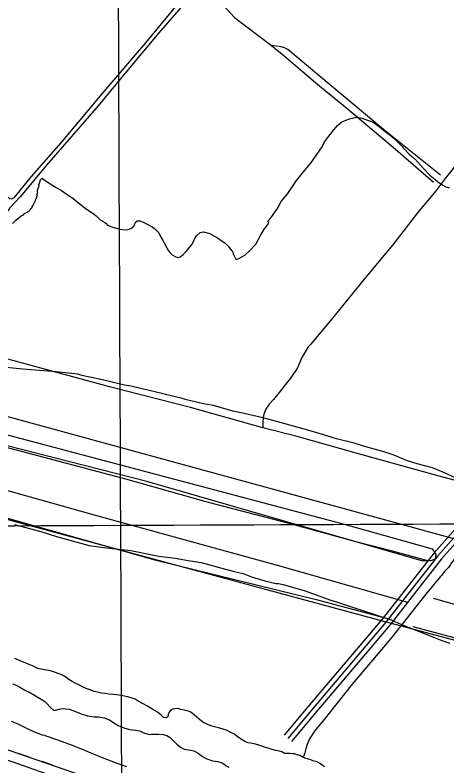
# Model space of a CAD drawing. Extents: x 3424494 to 3462436, y 522220 to 547718.
# Drawn here: x 3433547 to 3434886, y 532947 to 535274 of the extents above; entities that cross this region are included whole.
import ezdxf

# ---------------------------------------------------------------- set-up
doc = ezdxf.new("R2010")
doc.units = 0
for name, color, linetype in [('V-DTCH-CNTR', 7, 'Continuous'), ('V-GRID-MAJR', 7, 'Continuous'), ('V-ROAD-CNTR', 7, 'Continuous'), ('V-SITE-VEGE', 7, 'Continuous'), ('V-TOPO-SHOR', 7, 'Continuous'), ('V-UTIL-LINE', 7, 'Continuous')]:
    doc.layers.add(name, color=color, linetype=linetype)

msp = doc.modelspace()

# ---------------------------------------------------------------- linework, layer by layer
at = {"layer": 'V-DTCH-CNTR'}
for points in [[(3434910.588, 535736.03), (3434814.588, 535800.485), (3434688.771, 535893.439), (3434674.716, 535901.988), (3434662.4420000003, 535904.706), (3434651.965, 535902.754), (3434642.362, 535896.843), (3434626.096, 535878.942), (3434526.887, 535754.368), (3434394.8200000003, 535586.5650000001), (3434287.838, 535453.9670000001), (3434180.656, 535323.694), (3434179.7060000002, 535322.08), (3434180.8000000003, 535316.956), (3434226.579, 535266.178), (3434342.2660000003, 535180.094), (3434381.086, 535147.294), (3434485.819, 535058.335), (3434581.411, 534980.648), (3434726.117, 534858.409), (3434843.684, 534756.273)], [(3434069.208, 535331.759), (3433951.137, 535188.182), (3433816.27, 535029.634), (3433688.282, 534878.475), (3433596.21, 534774.287), (3433547.957, 534713.691), (3433541.549, 534706.2980000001), (3433533.562, 534703.365), (3433530.078, 534705.047), (3433475.319, 534752.755), (3433338.973, 534887.325), (3433221.287, 535001.5480000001), (3433078.947, 535142.274), (3432922.724, 535293.703)], [(3434865.571, 534777.816), (3434694.807, 534914.338), (3434520.448, 535059.965), (3434392.039, 535167.587), (3434381.647, 535172.138), (3434371.466, 535175.06), (3434342.2660000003, 535180.094)], [(3434764.1010000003, 533453.5920000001), (3434353.333, 533570.915), (3433792.646, 533724.431), (3433368.944, 533843.314), (3432952.983, 533952.839)], [(3432928.575, 533890.688), (3433390.896, 533752.331), (3433980.1040000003, 533585.952), (3434480.111, 533463.301), (3434705.608, 533403.452)], [(3436397.323, 533029.182), (3436254.3710000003, 533074.617), (3435990.566, 533144.927), (3435636.117, 533251.136), (3435386.926, 533316.363), (3435143.558, 533381.281), (3434844.055, 533465.804)], [(3434780.02, 533379.952), (3435118.585, 533288.629), (3435455.524, 533197.792), (3435722.841, 533128.836), (3435983.06, 533058.455), (3436016.594, 533049.98), (3436276.223, 532981.122), (3436337.686, 532958.549)], [(3432824.9560000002, 533217.371), (3433242.207, 533064.795), (3433915.184, 532828.376), (3434200.79, 532729.339), (3434243.546, 532707.96), (3434516.911, 532592.887), (3435115.163, 532374.562)]]:
    msp.add_lwpolyline(points, dxfattribs=at)
at = {"layer": 'V-GRID-MAJR'}
for points in [[(3433899.984, 527634.123), (3433874.427, 533693.136), (3433848.862, 539754.083), (3433823.2970000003, 545815.045), (3433823.289, 545816.963)], [(3428597.178, 533671.261), (3433874.427, 533693.136), (3439151.673, 533715.78), (3444428.916, 533739.1900000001), (3449706.156, 533763.3690000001), (3454983.3910000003, 533788.3150000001), (3460260.623, 533814.028), (3460260.6240000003, 533814.028)]]:
    msp.add_spline(points, degree=3, dxfattribs=at)
at = {"layer": 'V-ROAD-CNTR'}
for points in [[(3436995.83897046, 536134.2487052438), (3436059.4858431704, 535013.7879461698), (3435967.1280278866, 534912.844148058), (3435498.342965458, 534361.8222501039), (3435404.249153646, 534268.8824359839), (3435151.533659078, 533952.0590696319), (3435055.8388504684, 533825.7163223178), (3434997.7419666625, 533756.133461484), (3434857.71824671, 533598.4827767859), (3434696.6235689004, 533392.8721880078), (3434465.7500306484, 533120.4517328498), (3434392.560177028, 533032.8829079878)], [(3435536.4728891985, 534429.791114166), (3435487.338987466, 534372.0372296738), (3435393.076175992, 534278.9304158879), (3435139.689682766, 533961.266051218), (3435044.096873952, 533835.056303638), (3434986.374989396, 533765.9234419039), (3434846.1962697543, 533608.097757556), (3434684.9935921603, 533402.3501690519), (3434454.2740536, 533130.110713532), (3434381.051200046, 533042.5018887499)], [(3435565.3858313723, 534417.4771387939), (3435509.34694345, 534351.6072705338), (3435415.4221313, 534258.83445608), (3435163.3776353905, 533942.8520880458), (3435067.5808269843, 533816.376340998), (3435009.108943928, 533746.3434810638), (3434869.240223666, 533588.867796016), (3434708.25354564, 533383.3942069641), (3434477.2260076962, 533110.7927521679), (3434404.0691540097, 533023.2639272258)], [(3444661.8766383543, 531011.5979505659), (3443260.0544420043, 531394.6671844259), (3441450.242061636, 531882.3722090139), (3439591.004780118, 532384.5932045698), (3437293.452375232, 533005.9159619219), (3435088.6957847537, 533601.6447704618), (3433157.1436478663, 534128.9857157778)]]:
    msp.add_lwpolyline(points, dxfattribs=at)
at = {"layer": 'V-SITE-VEGE'}
for points in [[(3433890.559, 534608.569), (3433897.58, 534609.878), (3433906.02, 534612.571), (3433914.515, 534619.465), (3433918.844, 534629.215), (3433921.699, 534633.379), (3433925.938, 534636.125), (3433934.341, 534636.017), (3433948.276, 534630.231), (3433956.6240000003, 534625.92), (3433971.92, 534617.316), (3433978.8710000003, 534613.024), (3433992.6950000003, 534598.835), (3433998.151, 534587.559), (3434003.625, 534577.681), (3434013.2120000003, 534560.746), (3434018.668, 534549.468), (3434026.9250000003, 534538.155), (3434033.8370000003, 534531.061), (3434044.968, 534525.312), (3434053.336, 534522.402), (3434058.972, 534525.13), (3434067.469, 534532.023), (3434075.983, 534540.3200000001), (3434087.37, 534554.179), (3434095.9020000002, 534563.8740000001), (3434103.105, 534579.189), (3434108.853, 534590.322), (3434120.185, 534599.98), (3434131.426, 534602.634), (3434150.9620000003, 534596.777), (3434174.609, 534583.862), (3434181.539, 534578.169), (3434198.199, 534566.745), (3434207.895, 534558.213), (3434221.663, 534539.824), (3434222.9930000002, 534534.202), (3434228.467, 534524.327), (3434231.176, 534517.2880000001), (3434235.379, 534517.233), (3434241.017, 534519.961), (3434259.353, 534529.529), (3434273.541, 534543.351), (3434293.421, 534564.105), (3434309.211, 534593.318), (3434317.815, 534608.6140000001), (3434323.5100000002, 534615.545), (3434333.4960000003, 534629.424), (3434330.769, 534635.062), (3434333.605, 534637.827), (3434346.43, 534654.473), (3434362.146, 534678.08), (3434370.768, 534694.78), (3434392.123, 534721.117), (3434419.2630000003, 534761.387), (3434446.315, 534794.657), (3434463.393, 534815.446), (3434499.0670000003, 534865.4130000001), (3434504.849, 534879.35), (3434511.98, 534889.059), (3434534.772, 534918.182), (3434541.883, 534926.493), (3434546.159, 534932.0430000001), (3434560.31, 534943.063), (3434580.0270000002, 534951.212), (3434595.489, 534955.214), (3434608.131, 534957.852), (3434622.1010000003, 534954.868), (3434645.8000000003, 534946.156), (3434656.951, 534941.808), (3434672.211, 534930.402), (3434698.569, 534910.447), (3434708.2830000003, 534903.317), (3434722.1410000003, 534891.931), (3434747.025, 534866.39), (3434749.773, 534862.153), (3434770.509, 534840.87), (3434785.75, 534828.064), (3434805.1040000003, 534808.2), (3434813.38, 534798.2880000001), (3434832.733, 534778.424), (3434847.977, 534765.618), (3434856.289, 534758.505)], [(3433539.2060000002, 534628.55), (3433549.139, 534638.224), (3433566.127, 534652.014), (3433573.168, 534654.723), (3433576.023, 534658.889), (3433580.2630000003, 534661.635), (3433584.481, 534662.981), (3433590.1380000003, 534667.109), (3433592.977, 534669.8740000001), (3433597.251, 534675.422), (3433600.089, 534678.187), (3433600.126, 534680.9890000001), (3433602.981, 534685.152), (3433610.165, 534699.068), (3433611.622, 534703.252), (3433614.4760000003, 534707.416), (3433614.532, 534711.6190000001), (3433616.004, 534717.203), (3433614.64, 534720.024), (3433617.4790000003, 534722.7880000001), (3433616.115, 534725.606), (3433616.1890000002, 534731.21), (3433617.6240000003, 534733.993), (3433619.099, 534739.578), (3433621.972, 534745.142), (3433620.627, 534749.363), (3433622.062, 534752.1460000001), (3433623.518, 534756.328), (3433624.9560000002, 534759.1140000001), (3433624.9930000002, 534761.9130000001), (3433626.429, 534764.697), (3433629.2490000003, 534766.058), (3433629.286, 534768.8640000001), (3433632.069, 534767.424), (3433636.234, 534764.568), (3433645.946, 534757.438), (3433672.341, 534740.284), (3433690.4220000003, 534730.243), (3433715.412, 534713.109), (3433722.361, 534708.817), (3433747.316, 534688.88), (3433763.96, 534676.055), (3433793.117, 534656.064), (3433798.665, 534651.79), (3433811.107, 534639.019), (3433815.289, 534637.5650000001), (3433827.786, 534628.998), (3433833.316, 534623.321), (3433847.2460000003, 534617.5380000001), (3433857.017, 534614.609), (3433872.369, 534610.208), (3433890.559, 534608.569)], [(3434856.289, 534758.505), (3434872.95, 534747.082), (3434882.682, 534741.351), (3434892.449, 534738.4230000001)], [(3434947.8000000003, 533824.353), (3434871.203, 533858.971), (3434840.536, 533870.577), (3434793.08, 533883.801), (3434763.7770000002, 533892.584), (3434719.194, 533911.379), (3434687.108, 533921.603), (3434634.0670000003, 533936.299), (3434597.7970000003, 533947.979), (3434543.3370000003, 533961.295), (3434526.5840000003, 533965.714), (3434476.363, 533981.777), (3434442.858, 533990.618), (3434361.915, 534014.084), (3434314.44, 534025.909), (3434283.718, 534033.313), (3434257.18, 534039.26), (3434222.255, 534046.719), (3434162.247, 534064.309), (3434135.69, 534068.858), (3434078.428, 534082.211), (3434061.678, 534086.63), (3434016.984, 534097.018), (3434001.632, 534101.421), (3433905.264, 534123.687), (3433885.691, 534126.743), (3433839.617, 534138.549), (3433808.895, 534145.953), (3433789.343, 534150.409), (3433762.784, 534154.958), (3433750.216, 534157.9230000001), (3433741.85, 534160.834), (3433674.71, 534168.71), (3433571.157, 534177.062), (3433488.613, 534185.139)], [(3433545.281, 533695.509), (3433626.242, 533673.442), (3433675.083, 533658.799), (3433776.9790000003, 533630.858), (3433830.112, 533623.164), (3433905.6550000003, 533615.177), (3433921.025, 533612.174), (3433961.5330000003, 533603.243), (3433992.273, 533597.238), (3434042.6210000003, 533590.982), (3434090.151, 533583.359), (3434123.693, 533577.319), (3434199.072, 533556.727), (3434225.591, 533549.376), (3434253.5300000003, 533543.411), (3434280.0130000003, 533533.261), (3434317.686, 533521.563), (3434355.392, 533512.6680000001), (3434363.7970000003, 533512.56), (3434377.764, 533509.576), (3434446.157, 533490.476), (3434465.674, 533483.218), (3434525.628, 533461.4230000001), (3434549.348, 533454.112), (3434677.6750000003, 533411.816), (3434712.544, 533400.157), (3434744.575, 533385.731), (3434839.342, 533348.079), (3434870.011, 533336.473), (3434895.111, 533327.742)], [(3434308.421, 533009.612), (3434299.174, 533013.171), (3434288.5100000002, 533015.889), (3434277.682, 533018.066), (3434268.006, 533018.584), (3434259.0870000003, 533023.389), (3434245.91, 533030.985), (3434235.002, 533038.939), (3434226.579, 533045.611), (3434216.111, 533051.53), (3434204.163, 533057.547), (3434188.924, 533062.827), (3434177.715, 533065.633), (3434165.411, 533068.373), (3434153.6550000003, 533071.185), (3434128.819, 533083.074), (3434117.306, 533092.365), (3434109.974, 533099.023), (3434102.324, 533105.3740000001), (3434092.897, 533112.919), (3434089.717, 533114.758), (3434079.841, 533117.935), (3434066.3680000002, 533120.7710000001), (3434060.457, 533122.723), (3434051.4250000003, 533124.951), (3434041.974, 533124.767), (3434034.605, 533122.831), (3434028.934, 533119.3150000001), (3434024.105, 533114.457), (3434021.664, 533106.914), (3434020.163, 533099.748), (3434015.583, 533096.216), (3434007.168, 533097.655), (3433999.296, 533104.713), (3433987.937, 533113.998), (3433973.833, 533122.233), (3433956.869, 533132.848), (3433941.585, 533140.782), (3433928.642, 533148.218), (3433919.1920000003, 533154.203), (3433907.148, 533158.893), (3433894.9250000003, 533161.866), (3433880.745, 533164.475), (3433869.842, 533166.886), (3433850.572, 533168.471), (3433837.784, 533170.202), (3433826.242, 533171.449), (3433814.779, 533172.85), (3433806.055, 533174.607), (3433792.116, 533177.839), (3433767.409, 533187.54), (3433756.147, 533192.375), (3433746.134, 533197.194), (3433734.971, 533203.357), (3433724.339, 533208.653), (3433713.9620000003, 533215.274), (3433703.904, 533222.5160000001), (3433692.282, 533229.542), (3433672.541, 533236.991), (3433656.514, 533241.732), (3433638.518, 533245.019), (3433617.882, 533249.824), (3433600.497, 533258.1), (3433585.1040000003, 533263.535), (3433563.123, 533272.655), (3433546.272, 533280.142)], [(3433538.7290000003, 533201.966), (3433550.698, 533197.436), (3433563.969, 533190.931), (3433577.293, 533182.711), (3433604.4390000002, 533168.3690000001), (3433614.896, 533161.825), (3433628.153, 533154.227), (3433638.602, 533147.059), (3433646.468, 533139.693), (3433655.312, 533129.186), (3433667.1350000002, 533119.657), (3433672.062, 533120.216), (3433683.904, 533123.73), (3433693.449, 533125.008), (3433704.222, 533124.554), (3433714.276, 533122.856), (3433723.688, 533119.9990000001), (3433751.502, 533108.93), (3433771.49, 533102.5700000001), (3433790.586, 533099.582), (3433805.8170000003, 533099.615), (3433823.1920000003, 533096.338), (3433839.668, 533090.104), (3433853.066, 533081.492), (3433866.614, 533072.408), (3433884.0100000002, 533064.992), (3433902.071, 533060.378), (3433920.165, 533058.573), (3433927.446, 533057.459), (3433935.8850000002, 533054.7440000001), (3433947.6720000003, 533049.089), (3433963.017, 533045.247), (3433970.0500000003, 533045.388), (3433978.341, 533046.216)], [(3433893.0330000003, 532944.256), (3433863.237, 532955.178), (3433812.485, 532974.685), (3433802.559, 532978.6950000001), (3433763.409, 532995.005), (3433724.806, 533010.755), (3433682.319, 533026.274), (3433667.417, 533031.46), (3433650.316, 533038.056), (3433642.028, 533040.106), (3433638.997, 533041.53), (3433631.524, 533042.46), (3433605.326, 533052.777), (3433585.495, 533062.737), (3433556.018, 533076.704), (3433536.171, 533085.279)], [(3433978.341, 533046.216), (3433985.838, 533046.351), (3433992.634, 533046.261), (3434005.663, 533045.226), (3434017.332, 533041.792), (3434027.327, 533035.6460000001), (3434035.965, 533027.485), (3434048.294, 533014.826), (3434059.183, 533005.544), (3434071.285, 532999.21), (3434085.236, 532996.9940000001), (3434100.971, 532993.818), (3434114.8540000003, 532986.525), (3434128.232, 532976.272), (3434141.179, 532969.0700000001), (3434158.446, 532963.608), (3434175.36, 532961.117), (3434188.428, 532956.962), (3434194.2430000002, 532953.681), (3434201.507, 532947.883), (3434209.257, 532943.328)], [(3434506.3910000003, 532944.608), (3434491.057, 532955.602), (3434482.912, 532960.4), (3434470.342, 532963.096), (3434464.13, 532965.991), (3434456.665, 532968.355), (3434448.18, 532970.577), (3434440.091, 532973.104), (3434435.292, 532976.371), (3434429.245, 532979.654), (3434424.8880000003, 532981.04), (3434424.268, 532981.36), (3434420.9990000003, 532982.341), (3434418.5130000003, 532983.311), (3434413.61, 532984.626), (3434406.512, 532985.267), (3434399.645, 532985.748), (3434391.596, 532985.544), (3434383.554, 532985.65), (3434379.126, 532987.661), (3434373.629, 532991.172), (3434366.629, 532993.373), (3434354.3880000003, 532995.02), (3434343.728, 532998.208), (3434335.0300000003, 533001.76), (3434320.4790000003, 533005.86), (3434308.421, 533009.612)]]:
    msp.add_lwpolyline(points, dxfattribs=at)
msp.add_lwpolyline([(3433955.761, 533828.294), (3433039.607, 534062.511), (3433022.267, 534079.858), (3433025.156, 534091.427), (3433042.497, 534100.1), (3433068.506, 534094.319), (3433120.528, 534079.858), (3434571.349, 533695.28), (3434840.127, 533620.098), (3434851.688, 533602.7490000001), (3434848.798, 533588.2930000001), (3434834.347, 533582.509), (3434808.333, 533582.509)], close=True, dxfattribs=at)
at = {"layer": 'V-TOPO-SHOR'}
for p, q in [((3434314.823, 533998.8690000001), (3434314.632, 533994.745)), ((3434666.4371500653, 533402.2882700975), (3436003.479649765, 533045.9373024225))]:
    msp.add_line(p, q, dxfattribs=at)
for points in [[(3434095.984, 535339.044), (3433992.017, 535219.351), (3433892.017, 535099.137), (3433804.824, 534992.778), (3433643.9, 534808.397), (3433563.61, 534711.528), (3433530.8850000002, 534676.2), (3433527.555, 534671.803), (3433495.031, 534633.903), (3433453.432, 534581.632), (3433429.18, 534550.636), (3433343.923, 534449.393), (3433282.44, 534378.218), (3433236.8910000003, 534327.635), (3433224.261, 534309.338), (3433217.754, 534294.699), (3433207.781, 534282.911), (3433195.468, 534270.922), (3433184.343, 534260.551), (3433183.166, 534259.865)], [(3434922.049, 534819.786), (3434883.364, 534771.455), (3434852.525, 534730.3), (3434794.782, 534661.324), (3434720.724, 534566.4990000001), (3434629.082, 534455.938), (3434534.778, 534339.544), (3434463.674, 534254.777), (3434455.948, 534245.909), (3434435.79, 534213.301), (3434422.681, 534181.0700000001), (3434400.413, 534148.726), (3434383.699, 534128.047), (3434369.8340000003, 534109.681), (3434348.342, 534082.727), (3434334.525, 534067.881), (3434324.223, 534052.519), (3434317.924, 534037.808), (3434315.898, 534026.7980000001), (3434314.759, 534011.784), (3434314.823, 533998.8690000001)], [(3435027.576, 533800.607), (3434849.6890000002, 533848.784), (3434604.324, 533916.89), (3434420.838, 533968.6680000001), (3434314.632, 533994.745), (3434091.083, 534058.333), (3433840.019, 534122.28), (3433562.2830000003, 534197.157), (3433359.091, 534252.719), (3433255.716, 534279.466), (3433217.754, 534294.699)], [(3434826.897, 533583.142), (3434716.862, 533613.379), (3434607.785, 533640.752), (3434396.685, 533698.215), (3434146.4080000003, 533763.902), (3433889.9, 533835.984), (3433551.552, 533925.9670000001), (3433308.251, 533988.756), (3433063.595, 534055.073)], [(3432917.13, 533939.912), (3432859.0477837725, 533890.7331419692), (3434666.4371500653, 533402.2882700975)], [(3434916.216, 533597.963), (3434904.495, 533582.829), (3434899.234, 533576.074), (3434896.35, 533571.409), (3434892.975, 533565.103), (3434890.589, 533562.545), (3434885.109, 533556.973), (3434877.001, 533548.375), (3434871.502, 533541.627), (3434868.395, 533537.904), (3434865.059, 533533.797)], [(3434865.059, 533533.797), (3434820.3680000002, 533479.966), (3434712.034, 533342.373), (3434591.884, 533200.4670000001), (3434504.855, 533091.526), (3434477.612, 533058.481), (3434459.154, 533031.675), (3434452.569, 533013.65), (3434448.639, 533000.764), (3434445.182, 532988.11), (3434442.978, 532981.552), (3434440.091, 532973.104)], [(3434089.719, 533114.758), (3434079.841, 533117.935), (3434066.3680000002, 533120.769), (3434060.457, 533122.723), (3434051.4250000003, 533124.951), (3434041.974, 533124.765), (3434034.605, 533122.831), (3434028.934, 533119.3150000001), (3434024.105, 533114.457), (3434021.664, 533106.914), (3434020.163, 533099.748), (3434015.585, 533096.216), (3434007.168, 533097.655), (3433999.296, 533104.713), (3433987.937, 533114), (3433973.833, 533122.233), (3433956.867, 533132.846), (3433941.585, 533140.782), (3433928.642, 533148.218), (3433919.1920000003, 533154.203), (3433907.148, 533158.893), (3433894.9250000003, 533161.866), (3433880.745, 533164.475), (3433869.842, 533166.886), (3433850.572, 533168.471), (3433837.784, 533170.202), (3433826.242, 533171.449), (3433814.779, 533172.85), (3433806.055, 533174.607), (3433792.116, 533177.839), (3433779.451, 533182.77), (3433767.409, 533187.54), (3433756.147, 533192.375), (3433746.134, 533197.194), (3433734.971, 533203.357), (3433724.339, 533208.653), (3433713.9620000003, 533215.274), (3433703.904, 533222.5160000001), (3433692.282, 533229.542), (3433672.541, 533236.991), (3433656.5160000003, 533241.732), (3433638.518, 533245.019), (3433617.882, 533249.824), (3433600.497, 533258.1), (3433585.1040000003, 533263.535), (3433563.123, 533272.655), (3433546.272, 533280.142)], [(3433538.7290000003, 533201.966), (3433550.698, 533197.436), (3433563.969, 533190.931), (3433577.293, 533182.711), (3433592.184, 533174.859), (3433604.4390000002, 533168.3690000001), (3433614.896, 533161.825), (3433628.153, 533154.227), (3433638.602, 533147.059), (3433646.468, 533139.693), (3433655.312, 533129.186), (3433667.1350000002, 533119.657), (3433672.062, 533120.216), (3433683.904, 533123.73), (3433693.449, 533125.008), (3433704.222, 533124.554), (3433714.276, 533122.858), (3433723.688, 533119.9990000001), (3433733.7090000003, 533115.96), (3433751.502, 533108.93), (3433771.49, 533102.5700000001), (3433790.586, 533099.582), (3433805.8170000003, 533099.615), (3433823.1920000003, 533096.338), (3433839.668, 533090.104), (3433853.066, 533081.492), (3433866.614, 533072.408), (3433884.0100000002, 533064.992), (3433902.071, 533060.378), (3433920.165, 533058.573), (3433927.446, 533057.461), (3433935.8850000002, 533054.7440000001), (3433947.6720000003, 533049.089), (3433963.017, 533045.247), (3433970.048, 533045.388), (3433978.338, 533046.216), (3433985.838, 533046.351), (3433992.634, 533046.261), (3434005.663, 533045.226), (3434017.332, 533041.792), (3434027.327, 533035.6460000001), (3434035.965, 533027.485), (3434048.294, 533014.826), (3434059.183, 533005.542), (3434071.285, 532999.21), (3434085.236, 532996.9940000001), (3434100.971, 532993.818), (3434114.8540000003, 532986.525), (3434128.232, 532976.272), (3434141.179, 532969.0700000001), (3434158.446, 532963.608)], [(3434506.3910000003, 532944.608), (3434491.057, 532955.602), (3434482.912, 532960.4), (3434470.342, 532963.096), (3434464.13, 532965.991), (3434456.665, 532968.355), (3434448.18, 532970.577), (3434440.091, 532973.104), (3434435.292, 532976.371), (3434429.245, 532979.654), (3434424.8880000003, 532981.04), (3434424.268, 532981.36), (3434420.9990000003, 532982.341), (3434418.5130000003, 532983.311), (3434413.61, 532984.626), (3434406.512, 532985.267), (3434399.645, 532985.748), (3434391.596, 532985.544), (3434383.554, 532985.65), (3434379.128, 532987.661), (3434373.629, 532991.172), (3434366.629, 532993.373), (3434354.3880000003, 532995.02), (3434343.73, 532998.208), (3434335.0300000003, 533001.76), (3434320.4790000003, 533005.86), (3434308.423, 533009.612), (3434299.174, 533013.171), (3434288.5100000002, 533015.8910000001), (3434277.682, 533018.066), (3434268.006, 533018.584), (3434259.0870000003, 533023.389), (3434245.91, 533030.985), (3434235.002, 533038.939), (3434226.579, 533045.611), (3434216.111, 533051.53), (3434204.163, 533057.547), (3434188.924, 533062.827), (3434177.715, 533065.633), (3434165.411, 533068.373), (3434153.6550000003, 533071.185), (3434128.819, 533083.074), (3434117.306, 533092.365), (3434109.974, 533099.023), (3434102.324, 533105.3740000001), (3434092.897, 533112.919), (3434089.719, 533114.758)], [(3434158.446, 532963.608), (3434175.36, 532961.117), (3434188.428, 532956.962), (3434194.2430000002, 532953.681), (3434201.507, 532947.883), (3434209.257, 532943.328)]]:
    msp.add_lwpolyline(points, dxfattribs=at)
at = {"layer": 'V-UTIL-LINE'}
for points in [[(3432847.102, 533231.087), (3435941.058, 532163.305), (3436709.741, 531892.192), (3437598.667, 531587.003), (3439729.8880000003, 530854.651), (3442093.8540000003, 530027.144), (3443680.77, 529484.86), (3444459.38, 529224.651), (3445260.358, 528947.5970000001), (3446015.859, 528646.2490000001), (3446827.779, 528878.193), (3448530.483, 529366.439)], [(3433592.7120000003, 532973.762), (3433560.572, 532984.854)], [(3433662.664, 532949.62), (3433630.524, 532960.712)]]:
    msp.add_lwpolyline(points, dxfattribs=at)

doc.saveas('drawing.dxf')
